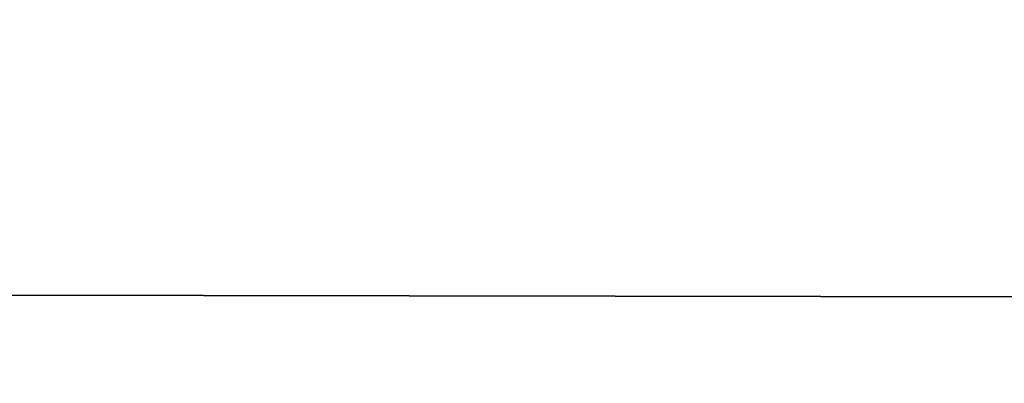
# Model space of a CAD drawing. Extents: x 0.1 to 25.1, y 0 to 8.
# Tile 320 of 582: x 14.622 to 14.6545, y 0.1633 to 0.1753. Entities that reach past the tile are written whole.
import ezdxf

# ---------------------------------------------------------------- set-up
doc = ezdxf.new("R2010")
doc.units = 0
doc.header["$LTSCALE"] = 2.54
doc.layers.get('0').update_dxf_attribs({"color": 13, "linetype": 'CONTINUOUS'})

# ---------------------------------------------------------------- blocks, each defined once
blk = doc.blocks.new('P__KA__AZIENKOWA_DOCIA_25C')
at = {"color": 0}
blk.add_line((25.130264, 0.14932, 20.557295), (0.130265, 0.189459, 20.532698), dxfattribs=at)
blk.add_line((25.130264, 0.14932, 20.557295), (0.130265, 0.189459, 20.532698), dxfattribs=at)
mesh = blk.add_polyface(dxfattribs=at)
corners = [(25.130264, 0.14932, 20.557295), (0.130265, 0.189459, 20.532698), (25.130264, 0.189459, 20.532698)]
mesh.append_faces([[corners[k] for k in face] for face in [(0, 1, 2)]], dxfattribs={"color": 0})
mesh = blk.add_polyface(dxfattribs=at)
corners = [(25.130264, 0.14932, 20.557295), (0.130265, 0.14932, 20.557295), (0.130265, 0.189459, 20.532698)]
mesh.append_faces([[corners[k] for k in face] for face in [(0, 1, 2)]], dxfattribs={"color": 0})
mesh = blk.add_polyface(dxfattribs=at)
corners = [(25.130264, 0.175656, 29.459808), (0.130265, 0.132819, 29.429813), (25.130264, 0.132819, 29.429813)]
mesh.append_faces([[corners[k] for k in face] for face in [(0, 1, 2)]], dxfattribs={"color": 0})
mesh = blk.add_polyface(dxfattribs=at)
corners = [(25.130264, 0.175656, 29.459808), (0.130265, 0.175656, 29.459808), (0.130265, 0.132819, 29.429813)]
mesh.append_faces([[corners[k] for k in face] for face in [(0, 1, 2)]], dxfattribs={"color": 0})

msp = doc.modelspace()

# ---------------------------------------------------------------- block references
at = {"color": 0}
msp.add_blockref('P__KA__AZIENKOWA_DOCIA_25C', (0, 0), dxfattribs=at)

doc.saveas('drawing.dxf')
